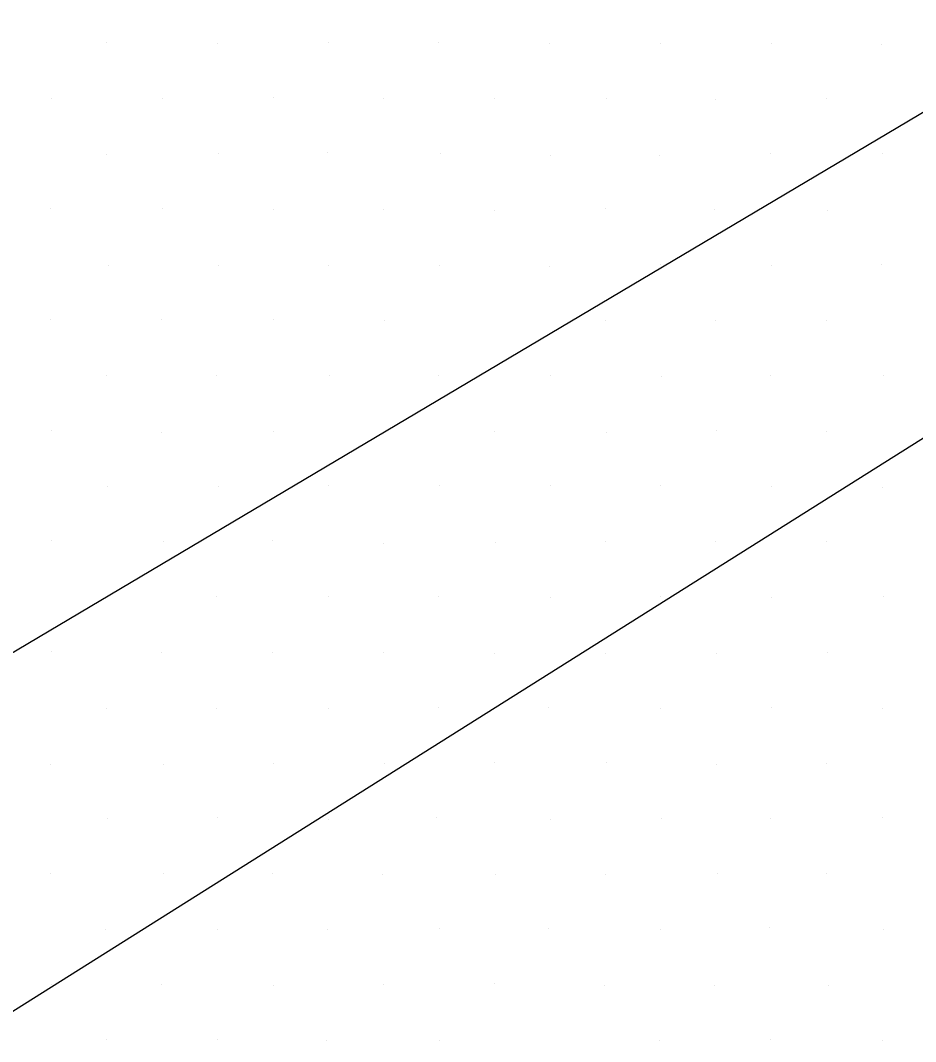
# Model space of a CAD drawing. Extents: x 1602514 to 1609837, y 863887 to 871157.
# Drawn here: x 1605989.7 to 1606103.9, y 867824 to 867954.3 of the extents above; entities that cross this region are included whole.
import ezdxf

# ---------------------------------------------------------------- set-up
doc = ezdxf.new("R2010")
doc.units = 0
doc.layers.add('Survey-Spot dirt', color=7, linetype='Continuous')
doc.layers.add('Text General Notes', color=7, linetype='Continuous')

msp = doc.modelspace()

# ---------------------------------------------------------------- linework, layer by layer
at = {"layer": 'Survey-Spot dirt'}
for p, q in [((1606000.62, 867951.46), (1606000.62, 867951.46)), ((1606000.62, 867951.46), (1606000.62, 867951.46)), ((1606014.8, 867951.38), (1606014.8, 867951.38)), ((1606014.8, 867951.38), (1606014.8, 867951.38)), ((1606029.02, 867951.46), (1606029.02, 867951.46)), ((1606029.02, 867951.46), (1606029.02, 867951.46)), ((1606043.04, 867951.56), (1606043.04, 867951.56)), ((1606043.04, 867951.56), (1606043.04, 867951.56)), ((1606057.17, 867951.33), (1606057.17, 867951.33)), ((1606057.17, 867951.33), (1606057.17, 867951.33)), ((1606071.34, 867951.4), (1606071.34, 867951.4)), ((1606071.34, 867951.4), (1606071.34, 867951.4)), ((1606085.53, 867951.37), (1606085.53, 867951.37)), ((1606085.53, 867951.37), (1606085.53, 867951.37)), ((1606099.64, 867951.25), (1606099.64, 867951.25)), ((1606099.64, 867951.25), (1606099.64, 867951.25)), ((1605993.65, 867944.3), (1605993.65, 867944.3)), ((1605993.65, 867944.3), (1605993.65, 867944.3)), ((1606007.78, 867944.37), (1606007.78, 867944.37)), ((1606007.78, 867944.37), (1606007.78, 867944.37)), ((1606021.96, 867944.43), (1606021.96, 867944.43)), ((1606021.96, 867944.43), (1606021.96, 867944.43)), ((1606036.03, 867944.36), (1606036.03, 867944.36)), ((1606036.03, 867944.36), (1606036.03, 867944.36)), ((1606050.16, 867944.39), (1606050.16, 867944.39)), ((1606050.16, 867944.39), (1606050.16, 867944.39)), ((1606064.44, 867944.36), (1606064.44, 867944.36)), ((1606064.44, 867944.36), (1606064.44, 867944.36)), ((1606078.38, 867944.24), (1606078.38, 867944.24)), ((1606078.38, 867944.24), (1606078.38, 867944.24)), ((1606092.53, 867944.32), (1606092.53, 867944.32)), ((1606092.53, 867944.32), (1606092.53, 867944.32)), ((1606000.64, 867937.25), (1606000.64, 867937.25)), ((1606000.64, 867937.25), (1606000.64, 867937.25)), ((1606014.93, 867937.29), (1606014.93, 867937.29)), ((1606014.93, 867937.29), (1606014.93, 867937.29)), ((1606028.84, 867937.48), (1606028.84, 867937.48)), ((1606028.84, 867937.48), (1606028.84, 867937.48)), ((1606043.35, 867937.3), (1606043.35, 867937.3)), ((1606043.35, 867937.3), (1606043.35, 867937.3)), ((1606057.32, 867937.14), (1606057.32, 867937.14)), ((1606057.32, 867937.14), (1606057.32, 867937.14)), ((1606071.25, 867937.07), (1606071.25, 867937.07)), ((1606071.25, 867937.07), (1606071.25, 867937.07)), ((1606085.42, 867937.34), (1606085.42, 867937.34)), ((1606085.42, 867937.34), (1606085.42, 867937.34)), ((1606099.66, 867937.37), (1606099.66, 867937.37)), ((1606099.66, 867937.37), (1606099.66, 867937.37)), ((1605993.49, 867930.28), (1605993.49, 867930.28)), ((1605993.49, 867930.28), (1605993.49, 867930.28)), ((1606007.76, 867930.27), (1606007.76, 867930.27)), ((1606007.76, 867930.27), (1606007.76, 867930.27)), ((1606021.94, 867930.2), (1606021.94, 867930.2)), ((1606021.94, 867930.2), (1606021.94, 867930.2)), ((1606036.06, 867930.15), (1606036.06, 867930.15)), ((1606036.06, 867930.15), (1606036.06, 867930.15)), ((1606050.23, 867930.04), (1606050.23, 867930.04)), ((1606050.23, 867930.04), (1606050.23, 867930.04)), ((1606064.36, 867930.34), (1606064.36, 867930.34)), ((1606064.36, 867930.34), (1606064.36, 867930.34)), ((1606078.3, 867930.2), (1606078.3, 867930.2)), ((1606078.3, 867930.2), (1606078.3, 867930.2)), ((1606092.65, 867930.02), (1606092.65, 867930.02)), ((1606092.65, 867930.02), (1606092.65, 867930.02)), ((1606000.93, 867923.09), (1606000.93, 867923.09)), ((1606000.93, 867923.09), (1606000.93, 867923.09)), ((1606014.97, 867923.1), (1606014.97, 867923.1)), ((1606014.97, 867923.1), (1606014.97, 867923.1)), ((1606029.01, 867923.05), (1606029.01, 867923.05)), ((1606029.01, 867923.05), (1606029.01, 867923.05)), ((1606043.15, 867923.07), (1606043.15, 867923.07)), ((1606043.15, 867923.07), (1606043.15, 867923.07)), ((1606057.26, 867922.94), (1606057.26, 867922.94)), ((1606057.26, 867922.94), (1606057.26, 867922.94)), ((1606071.39, 867923.21), (1606071.39, 867923.21)), ((1606071.39, 867923.21), (1606071.39, 867923.21)), ((1606085.54, 867923.07), (1606085.54, 867923.07)), ((1606085.54, 867923.07), (1606085.54, 867923.07)), ((1606099.56, 867923.13), (1606099.56, 867923.13)), ((1606099.56, 867923.13), (1606099.56, 867923.13)), ((1605993.46, 867916.1), (1605993.46, 867916.1)), ((1605993.46, 867916.1), (1605993.46, 867916.1)), ((1606007.74, 867916.11), (1606007.74, 867916.11)), ((1606007.74, 867916.11), (1606007.74, 867916.11)), ((1606022, 867916.1), (1606022, 867916.1)), ((1606022, 867916.1), (1606022, 867916.1)), ((1606036.14, 867916.05), (1606036.14, 867916.05)), ((1606036.14, 867916.05), (1606036.14, 867916.05)), ((1606064.39, 867916.04), (1606064.39, 867916.04)), ((1606064.39, 867916.04), (1606064.39, 867916.04)), ((1606078.44, 867916.05), (1606078.44, 867916.05)), ((1606078.44, 867916.05), (1606078.44, 867916.05)), ((1606092.53, 867916.04), (1606092.53, 867916.04)), ((1606092.53, 867916.04), (1606092.53, 867916.04)), ((1606000.63, 867909.03), (1606000.63, 867909.03)), ((1606000.63, 867909.03), (1606000.63, 867909.03)), ((1606014.74, 867908.99), (1606014.74, 867908.99)), ((1606014.74, 867908.99), (1606014.74, 867908.99)), ((1606029.17, 867908.94), (1606029.17, 867908.94)), ((1606029.17, 867908.94), (1606029.17, 867908.94)), ((1606043.09, 867908.96), (1606043.09, 867908.96)), ((1606043.09, 867908.96), (1606043.09, 867908.96)), ((1606057.32, 867909.01), (1606057.32, 867909.01)), ((1606057.32, 867909.01), (1606057.32, 867909.01)), ((1606071.5, 867908.84), (1606071.5, 867908.84)), ((1606071.5, 867908.84), (1606071.5, 867908.84)), ((1606085.47, 867909.04), (1606085.47, 867909.04)), ((1606085.47, 867909.04), (1606085.47, 867909.04)), ((1606099.8, 867909.01), (1606099.8, 867909.01)), ((1606099.8, 867909.01), (1606099.8, 867909.01)), ((1605993.67, 867901.92), (1605993.67, 867901.92)), ((1605993.67, 867901.92), (1605993.67, 867901.92)), ((1606007.72, 867901.77), (1606007.72, 867901.77)), ((1606007.72, 867901.77), (1606007.72, 867901.77)), ((1606022, 867901.86), (1606022, 867901.86)), ((1606022, 867901.86), (1606022, 867901.86)), ((1606036.01, 867901.78), (1606036.01, 867901.78)), ((1606036.01, 867901.78), (1606036.01, 867901.78)), ((1606050.23, 867901.79), (1606050.23, 867901.79)), ((1606050.23, 867901.79), (1606050.23, 867901.79)), ((1606064.45, 867901.73), (1606064.45, 867901.73)), ((1606064.45, 867901.73), (1606064.45, 867901.73)), ((1606078.51, 867901.94), (1606078.51, 867901.94)), ((1606078.51, 867901.94), (1606078.51, 867901.94)), ((1606092.56, 867901.84), (1606092.56, 867901.84)), ((1606092.56, 867901.84), (1606092.56, 867901.84)), ((1606000.77, 867894.87), (1606000.77, 867894.87)), ((1606000.77, 867894.87), (1606000.77, 867894.87)), ((1606014.91, 867894.84), (1606014.91, 867894.84)), ((1606014.91, 867894.84), (1606014.91, 867894.84)), ((1606029.04, 867894.98), (1606029.04, 867894.98)), ((1606029.04, 867894.98), (1606029.04, 867894.98)), ((1606043.17, 867894.96), (1606043.17, 867894.96)), ((1606043.17, 867894.96), (1606043.17, 867894.96)), ((1606057.3, 867894.89), (1606057.3, 867894.89)), ((1606057.3, 867894.89), (1606057.3, 867894.89)), ((1606071.33, 867894.89), (1606071.33, 867894.89)), ((1606071.33, 867894.89), (1606071.33, 867894.89)), ((1606085.57, 867894.86), (1606085.57, 867894.86)), ((1606085.57, 867894.86), (1606085.57, 867894.86)), ((1606099.77, 867894.76), (1606099.77, 867894.76)), ((1606099.77, 867894.76), (1606099.77, 867894.76)), ((1605993.69, 867887.91), (1605993.69, 867887.91)), ((1605993.69, 867887.91), (1605993.69, 867887.91)), ((1606007.99, 867887.84), (1606007.99, 867887.84)), ((1606007.99, 867887.84), (1606007.99, 867887.84)), ((1606021.9, 867887.87), (1606021.9, 867887.87)), ((1606021.9, 867887.87), (1606021.9, 867887.87)), ((1606035.97, 867887.56), (1606035.97, 867887.56)), ((1606035.97, 867887.56), (1606035.97, 867887.56)), ((1606050.26, 867887.67), (1606050.26, 867887.67)), ((1606050.26, 867887.67), (1606050.26, 867887.67)), ((1606064.36, 867887.8), (1606064.36, 867887.8)), ((1606064.36, 867887.8), (1606064.36, 867887.8)), ((1606078.38, 867887.76), (1606078.38, 867887.76)), ((1606078.38, 867887.76), (1606078.38, 867887.76)), ((1606092.61, 867887.77), (1606092.61, 867887.77)), ((1606092.61, 867887.77), (1606092.61, 867887.77)), ((1606014.7, 867880.83), (1606014.7, 867880.83)), ((1606014.7, 867880.83), (1606014.7, 867880.83)), ((1606071.43, 867880.84), (1606071.43, 867880.84)), ((1606071.43, 867880.84), (1606071.43, 867880.84)), ((1606000.85, 867880.74), (1606000.85, 867880.74)), ((1606000.85, 867880.74), (1606000.85, 867880.74)), ((1606029, 867880.77), (1606029, 867880.77)), ((1606029, 867880.77), (1606029, 867880.77)), ((1606043.1, 867880.73), (1606043.1, 867880.73)), ((1606043.1, 867880.73), (1606043.1, 867880.73)), ((1606057.28, 867880.72), (1606057.28, 867880.72)), ((1606057.28, 867880.72), (1606057.28, 867880.72)), ((1606085.57, 867880.64), (1606085.57, 867880.64)), ((1606085.57, 867880.64), (1606085.57, 867880.64)), ((1606099.81, 867880.78), (1606099.81, 867880.78)), ((1606099.81, 867880.78), (1606099.81, 867880.78)), ((1605993.68, 867873.72), (1605993.68, 867873.72)), ((1605993.68, 867873.72), (1605993.68, 867873.72)), ((1606007.72, 867873.62), (1606007.72, 867873.62)), ((1606007.72, 867873.62), (1606007.72, 867873.62)), ((1606021.91, 867873.62), (1606021.91, 867873.62)), ((1606021.91, 867873.62), (1606021.91, 867873.62)), ((1606035.97, 867873.63), (1606035.97, 867873.63)), ((1606035.97, 867873.63), (1606035.97, 867873.63)), ((1606050.15, 867873.55), (1606050.15, 867873.55)), ((1606050.15, 867873.55), (1606050.15, 867873.55)), ((1606064.38, 867873.54), (1606064.38, 867873.54)), ((1606064.38, 867873.54), (1606064.38, 867873.54)), ((1606078.47, 867873.54), (1606078.47, 867873.54)), ((1606078.47, 867873.54), (1606078.47, 867873.54)), ((1606092.65, 867873.61), (1606092.65, 867873.61)), ((1606092.65, 867873.61), (1606092.65, 867873.61)), ((1606014.74, 867866.55), (1606014.74, 867866.55)), ((1606014.74, 867866.55), (1606014.74, 867866.55)), ((1606029.06, 867866.51), (1606029.06, 867866.51)), ((1606029.06, 867866.51), (1606029.06, 867866.51)), ((1606043.04, 867866.61), (1606043.04, 867866.61)), ((1606043.04, 867866.61), (1606043.04, 867866.61)), ((1606057.14, 867866.57), (1606057.14, 867866.57)), ((1606057.14, 867866.57), (1606057.14, 867866.57)), ((1606071.41, 867866.48), (1606071.41, 867866.48)), ((1606071.41, 867866.48), (1606071.41, 867866.48)), ((1606085.54, 867866.62), (1606085.54, 867866.62)), ((1606085.54, 867866.62), (1606085.54, 867866.62)), ((1606099.74, 867866.5), (1606099.74, 867866.5)), ((1606099.74, 867866.5), (1606099.74, 867866.5)), ((1606000.68, 867866.46), (1606000.68, 867866.46)), ((1606000.68, 867866.46), (1606000.68, 867866.46)), ((1605993.54, 867859.4), (1605993.54, 867859.4)), ((1605993.54, 867859.4), (1605993.54, 867859.4)), ((1606007.94, 867859.32), (1606007.94, 867859.32)), ((1606007.94, 867859.32), (1606007.94, 867859.32)), ((1606022.01, 867859.5), (1606022.01, 867859.5)), ((1606022.01, 867859.5), (1606022.01, 867859.5)), ((1606036.13, 867859.47), (1606036.13, 867859.47)), ((1606036.13, 867859.47), (1606036.13, 867859.47)), ((1606050.15, 867859.6), (1606050.15, 867859.6)), ((1606050.15, 867859.6), (1606050.15, 867859.6)), ((1606064.48, 867859.57), (1606064.48, 867859.57)), ((1606064.48, 867859.57), (1606064.48, 867859.57)), ((1606078.47, 867859.34), (1606078.47, 867859.34)), ((1606078.47, 867859.34), (1606078.47, 867859.34)), ((1606092.61, 867859.52), (1606092.61, 867859.52)), ((1606092.61, 867859.52), (1606092.61, 867859.52)), ((1606000.75, 867852.46), (1606000.75, 867852.46)), ((1606000.75, 867852.46), (1606000.75, 867852.46)), ((1606014.83, 867852.6), (1606014.83, 867852.6)), ((1606014.83, 867852.6), (1606014.83, 867852.6)), ((1606029.05, 867852.34), (1606029.05, 867852.34)), ((1606029.05, 867852.34), (1606029.05, 867852.34)), ((1606042.84, 867852.58), (1606042.84, 867852.58)), ((1606042.84, 867852.58), (1606042.84, 867852.58)), ((1606057.33, 867852.34), (1606057.33, 867852.34)), ((1606057.33, 867852.34), (1606057.33, 867852.34)), ((1606071.46, 867852.45), (1606071.46, 867852.45)), ((1606071.46, 867852.45), (1606071.46, 867852.45)), ((1606085.37, 867852.47), (1606085.37, 867852.47)), ((1606085.37, 867852.47), (1606085.37, 867852.47)), ((1606099.74, 867852.56), (1606099.74, 867852.56)), ((1606099.74, 867852.56), (1606099.74, 867852.56)), ((1605993.54, 867845.43), (1605993.54, 867845.43)), ((1605993.54, 867845.43), (1605993.54, 867845.43)), ((1606007.89, 867845.46), (1606007.89, 867845.46)), ((1606007.89, 867845.46), (1606007.89, 867845.46)), ((1606021.92, 867845.48), (1606021.92, 867845.48)), ((1606021.92, 867845.48), (1606021.92, 867845.48)), ((1606035.92, 867845.28), (1606035.92, 867845.28)), ((1606035.92, 867845.28), (1606035.92, 867845.28)), ((1606050.35, 867845.28), (1606050.35, 867845.28)), ((1606050.35, 867845.28), (1606050.35, 867845.28)), ((1606064.38, 867845.27), (1606064.38, 867845.27)), ((1606064.38, 867845.27), (1606064.38, 867845.27)), ((1606078.64, 867845.43), (1606078.64, 867845.43)), ((1606078.64, 867845.43), (1606078.64, 867845.43)), ((1606092.6, 867845.45), (1606092.6, 867845.45)), ((1606092.6, 867845.45), (1606092.6, 867845.45)), ((1606000.5, 867838.32), (1606000.5, 867838.32)), ((1606000.5, 867838.32), (1606000.5, 867838.32)), ((1606014.84, 867838.33), (1606014.84, 867838.33)), ((1606014.84, 867838.33), (1606014.84, 867838.33)), ((1606028.83, 867838.3), (1606028.83, 867838.3)), ((1606028.83, 867838.3), (1606028.83, 867838.3)), ((1606043.17, 867838.43), (1606043.17, 867838.43)), ((1606043.17, 867838.43), (1606043.17, 867838.43)), ((1606057.15, 867838.34), (1606057.15, 867838.34)), ((1606057.15, 867838.34), (1606057.15, 867838.34)), ((1606071.35, 867838.22), (1606071.35, 867838.22)), ((1606071.35, 867838.22), (1606071.35, 867838.22)), ((1606085.29, 867838.48), (1606085.29, 867838.48)), ((1606085.29, 867838.48), (1606085.29, 867838.48)), ((1606099.81, 867838.33), (1606099.81, 867838.33)), ((1606099.81, 867838.33), (1606099.81, 867838.33)), ((1605993.65, 867831.3), (1605993.65, 867831.3)), ((1605993.65, 867831.3), (1605993.65, 867831.3)), ((1606050.15, 867831.32), (1606050.15, 867831.32)), ((1606050.15, 867831.32), (1606050.15, 867831.32)), ((1606007.64, 867831.22), (1606007.64, 867831.22)), ((1606007.64, 867831.22), (1606007.64, 867831.22)), ((1606021.93, 867831.15), (1606021.93, 867831.15)), ((1606021.93, 867831.15), (1606021.93, 867831.15)), ((1606036.06, 867831.28), (1606036.06, 867831.28)), ((1606036.06, 867831.28), (1606036.06, 867831.28)), ((1606064.28, 867831.07), (1606064.28, 867831.07)), ((1606064.28, 867831.07), (1606064.28, 867831.07)), ((1606078.25, 867831.14), (1606078.25, 867831.14)), ((1606078.25, 867831.14), (1606078.25, 867831.14)), ((1606092.77, 867831.16), (1606092.77, 867831.16)), ((1606092.77, 867831.16), (1606092.77, 867831.16)), ((1606000.71, 867824.25), (1606000.71, 867824.25)), ((1606000.71, 867824.25), (1606000.71, 867824.25)), ((1606014.81, 867824.18), (1606014.81, 867824.18)), ((1606014.81, 867824.18), (1606014.81, 867824.18)), ((1606028.8, 867824.11), (1606028.8, 867824.11)), ((1606028.8, 867824.11), (1606028.8, 867824.11)), ((1606043.15, 867824.08), (1606043.15, 867824.08)), ((1606043.15, 867824.08), (1606043.15, 867824.08)), ((1606071.29, 867824.13), (1606071.29, 867824.13)), ((1606071.29, 867824.13), (1606071.29, 867824.13)), ((1606085.41, 867824.22), (1606085.41, 867824.22)), ((1606085.41, 867824.22), (1606085.41, 867824.22)), ((1606099.68, 867824.08), (1606099.68, 867824.08)), ((1606099.68, 867824.08), (1606099.68, 867824.08))]:
    msp.add_line(p, q, dxfattribs=at)
at = {"layer": 'Text General Notes'}
for p in [(1605198.57, 867330.41), (1605198.57, 867330.41), (1605487.94, 867576.47), (1605487.94, 867576.47)]:
    msp.add_line(p, (1607257.14, 868626.42), dxfattribs=at)

doc.saveas('drawing.dxf')
